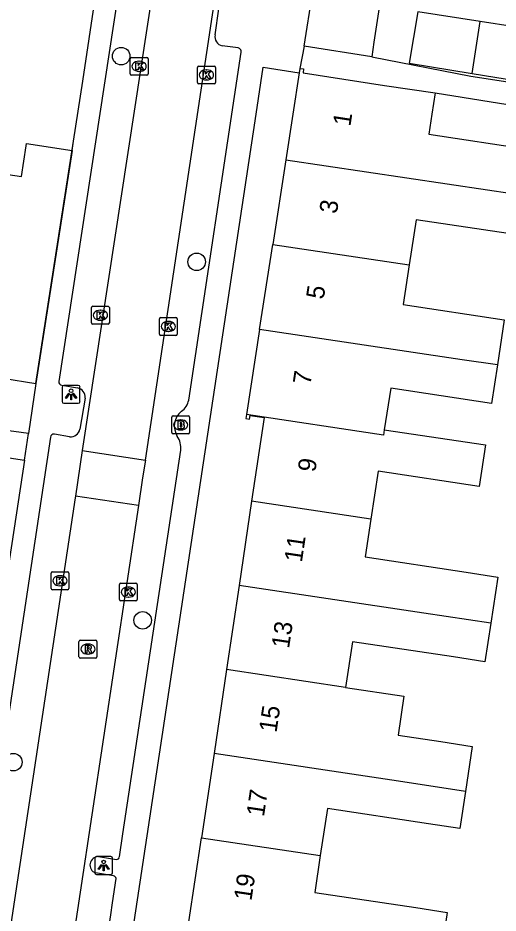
# Model space of a CAD drawing. Extents: x 162172 to 163187, y 382874 to 383684.
# Drawn here: x 163038.7 to 163065.5, y 383205.4 to 383255.4 of the extents above; entities that cross this region are included whole.
import ezdxf

# ---------------------------------------------------------------- set-up
doc = ezdxf.new("R2010")
doc.units = 0
for name, color, linetype in [('IMGEO_Boom', 7, 'Continuous'), ('IMGEO_Brandkraan', 7, 'Continuous'), ('IMGEO_Kolk', 7, 'Continuous'), ('IMGEO_Lichtpunt', 7, 'Continuous'), ('IMGEO_Muur', 7, 'Continuous'), ('IMGEO_Pand', 7, 'Continuous'), ('IMGEO_Pand_nummerreeks', 7, 'Continuous'), ('IMGEO_Rijbaan_lokaal_open', 7, 'Continuous'), ('IMGEO_Rioolput', 7, 'Continuous'), ('IMGEO_Voetpad_open', 7, 'Continuous')]:
    doc.layers.add(name, color=color, linetype=linetype)

msp = doc.modelspace()

# ---------------------------------------------------------------- linework, layer by layer
at = {"layer": 'IMGEO_Boom'}
for centre in [(163044.439, 383253.245), (163048.649, 383241.752), (163045.638, 383221.726), (163038.414, 383213.801)]:
    msp.add_circle(centre, 0.489, dxfattribs=at)
at = {"layer": 'IMGEO_Brandkraan'}
for p, q in [((163047.259, 383232.219), (163047.259, 383233.071)), ((163047.334, 383233.145), (163048.186, 383233.145)), ((163048.26, 383233.071), (163048.26, 383232.219)), ((163047.747, 383232.925), (163047.772, 383232.925)), ((163048.186, 383232.145), (163047.334, 383232.145)), ((163047.77, 383232.365), (163047.745, 383232.365))]:
    msp.add_line(p, q, dxfattribs=at)
for points in [[(163047.259, 383232.219), (163047.259, 383233.071)], [(163047.334, 383233.145), (163048.186, 383233.145)], [(163048.26, 383233.071), (163048.26, 383232.219)], [(163047.607, 383232.845), (163047.607, 383232.445), (163047.82, 383232.445)], [(163047.838, 383232.845), (163047.607, 383232.845)], [(163047.786, 383232.764), (163047.732, 383232.764), (163047.732, 383232.688)], [(163047.732, 383232.688), (163047.785, 383232.688)], [(163047.794, 383232.612), (163047.732, 383232.612), (163047.732, 383232.531)], [(163047.732, 383232.531), (163047.794, 383232.531)], [(163048.186, 383232.145), (163047.334, 383232.145)]]:
    msp.add_lwpolyline(points, dxfattribs=at)
for centre, radius, start, end in [((163047.336, 383233.069), 0.0765, 91.552, 178.448), ((163047.336, 383233.069), 0.0765, 91.552, 178.448), ((163048.184, 383233.069), 0.0765, 1.552, 88.448), ((163048.184, 383233.069), 0.0765, 1.552, 88.448), ((163047.787, 383232.726), 0.0379, 267.8285, 90.9355), ((163047.795, 383232.571), 0.0404, 269.8759, 90.5077), ((163047.842, 383232.7), 0.145, 59.4692, 91.5367), ((163047.867, 383232.747), 0.0922, 285.5137, 58.1501), ((163047.872, 383232.555), 0.105, 301.3115, 78.989), ((163047.336, 383232.221), 0.0765, 181.552, 268.448), ((163047.336, 383232.221), 0.0765, 181.552, 268.448), ((163047.826, 383232.696), 0.251, 268.6676, 293.5347), ((163048.184, 383232.221), 0.0765, 271.552, 358.448), ((163048.184, 383232.221), 0.0765, 271.552, 358.448)]:
    msp.add_arc(centre, radius, start, end, dxfattribs=at)
for centre, major_axis, ratio, start_param, end_param in [((163047.746, 383232.645), (-0.387, 0.002), 0.722429, 4.712389, 7.853982), ((163047.771, 383232.645), (-0.39, 0.002), 0.717154, 1.570796, 4.712389)]:
    msp.add_ellipse(centre, major_axis=major_axis, ratio=ratio, start_param=start_param, end_param=end_param, dxfattribs=at)
at = {"layer": 'IMGEO_Kolk'}
for p, q in [((163044.937, 383252.249), (163044.937, 383253.101)), ((163045.012, 383253.175), (163045.864, 383253.175)), ((163045.938, 383253.101), (163045.938, 383252.249)), ((163045.425, 383252.955), (163045.45, 383252.955)), ((163048.697, 383251.767), (163048.697, 383252.619)), ((163048.772, 383252.693), (163049.624, 383252.693)), ((163049.698, 383252.619), (163049.698, 383251.767)), ((163045.864, 383252.175), (163045.012, 383252.175)), ((163045.448, 383252.395), (163045.423, 383252.395)), ((163049.185, 383252.473), (163049.21, 383252.473)), ((163049.624, 383251.693), (163048.772, 383251.693)), ((163049.208, 383251.913), (163049.183, 383251.913)), ((163042.777, 383238.341), (163042.777, 383239.193)), ((163042.852, 383239.267), (163043.704, 383239.267)), ((163043.265, 383239.047), (163043.29, 383239.047)), ((163043.778, 383239.193), (163043.778, 383238.341)), ((163046.568, 383237.715), (163046.568, 383238.567)), ((163046.643, 383238.641), (163047.495, 383238.641)), ((163047.569, 383238.567), (163047.569, 383237.715)), ((163043.704, 383238.267), (163042.852, 383238.267)), ((163043.288, 383238.487), (163043.263, 383238.487)), ((163047.056, 383238.421), (163047.081, 383238.421)), ((163047.495, 383237.641), (163046.643, 383237.641)), ((163047.079, 383237.861), (163047.054, 383237.861)), ((163040.522, 383223.511), (163040.522, 383224.363)), ((163040.597, 383224.437), (163041.449, 383224.437)), ((163041.01, 383224.217), (163041.035, 383224.217)), ((163041.523, 383224.363), (163041.523, 383223.511)), ((163041.033, 383223.657), (163041.008, 383223.657)), ((163044.336, 383222.879), (163044.336, 383223.731)), ((163044.411, 383223.805), (163045.263, 383223.805)), ((163044.824, 383223.585), (163044.849, 383223.585)), ((163045.337, 383223.731), (163045.337, 383222.879)), ((163041.449, 383223.437), (163040.597, 383223.437)), ((163044.847, 383223.025), (163044.822, 383223.025)), ((163045.263, 383222.805), (163044.411, 383222.805))]:
    msp.add_line(p, q, dxfattribs=at)
for points in [[(163044.937, 383252.249), (163044.937, 383253.101)], [(163045.012, 383253.175), (163045.864, 383253.175)], [(163045.938, 383253.101), (163045.938, 383252.249)], [(163045.258, 383252.875), (163045.381, 383252.875), (163045.381, 383252.724), (163045.511, 383252.875), (163045.675, 383252.875), (163045.529, 383252.724), (163045.682, 383252.475), (163045.53, 383252.475), (163045.445, 383252.639), (163045.381, 383252.572), (163045.381, 383252.475), (163045.258, 383252.475), (163045.258, 383252.875)], [(163048.697, 383251.767), (163048.697, 383252.619)], [(163048.772, 383252.693), (163049.624, 383252.693)], [(163049.698, 383252.619), (163049.698, 383251.767)], [(163045.864, 383252.175), (163045.012, 383252.175)], [(163049.018, 383252.393), (163049.141, 383252.393), (163049.141, 383252.242), (163049.271, 383252.393), (163049.435, 383252.393), (163049.289, 383252.242), (163049.442, 383251.993), (163049.29, 383251.993), (163049.205, 383252.157), (163049.141, 383252.09), (163049.141, 383251.993), (163049.018, 383251.993), (163049.018, 383252.393)], [(163049.624, 383251.693), (163048.772, 383251.693)], [(163042.777, 383238.341), (163042.777, 383239.193)], [(163042.852, 383239.267), (163043.704, 383239.267)], [(163043.778, 383239.193), (163043.778, 383238.341)], [(163043.098, 383238.967), (163043.221, 383238.967), (163043.221, 383238.816), (163043.351, 383238.967), (163043.515, 383238.967), (163043.369, 383238.816), (163043.522, 383238.567), (163043.37, 383238.567), (163043.285, 383238.731), (163043.221, 383238.664), (163043.221, 383238.567), (163043.098, 383238.567), (163043.098, 383238.967)], [(163046.568, 383237.715), (163046.568, 383238.567)], [(163046.643, 383238.641), (163047.495, 383238.641)], [(163047.569, 383238.567), (163047.569, 383237.715)], [(163043.704, 383238.267), (163042.852, 383238.267)], [(163046.889, 383238.341), (163047.012, 383238.341), (163047.012, 383238.19), (163047.142, 383238.341), (163047.306, 383238.341), (163047.16, 383238.19), (163047.313, 383237.941), (163047.161, 383237.941), (163047.076, 383238.105), (163047.012, 383238.038), (163047.012, 383237.941), (163046.889, 383237.941), (163046.889, 383238.341)], [(163047.495, 383237.641), (163046.643, 383237.641)], [(163040.522, 383223.511), (163040.522, 383224.363)], [(163040.597, 383224.437), (163041.449, 383224.437)], [(163040.843, 383224.137), (163040.966, 383224.137), (163040.966, 383223.986), (163041.096, 383224.137), (163041.26, 383224.137), (163041.114, 383223.986), (163041.267, 383223.737), (163041.115, 383223.737), (163041.03, 383223.901), (163040.966, 383223.834), (163040.966, 383223.737), (163040.843, 383223.737), (163040.843, 383224.137)], [(163041.523, 383224.363), (163041.523, 383223.511)], [(163044.336, 383222.879), (163044.336, 383223.731)], [(163044.411, 383223.805), (163045.263, 383223.805)], [(163044.657, 383223.505), (163044.78, 383223.505), (163044.78, 383223.354), (163044.91, 383223.505), (163045.074, 383223.505), (163044.928, 383223.354), (163045.081, 383223.105), (163044.929, 383223.105), (163044.844, 383223.269), (163044.78, 383223.202), (163044.78, 383223.105), (163044.657, 383223.105), (163044.657, 383223.505)], [(163045.337, 383223.731), (163045.337, 383222.879)], [(163041.449, 383223.437), (163040.597, 383223.437)], [(163045.263, 383222.805), (163044.411, 383222.805)]]:
    msp.add_lwpolyline(points, dxfattribs=at)
for centre, start, end in [((163045.014, 383253.099), 91.552, 178.448), ((163045.014, 383253.099), 91.552, 178.448), ((163045.862, 383253.099), 1.552, 88.448), ((163045.862, 383253.099), 1.552, 88.448), ((163048.774, 383252.617), 91.552, 178.448), ((163048.774, 383252.617), 91.552, 178.448), ((163049.622, 383252.617), 1.552, 88.448), ((163049.622, 383252.617), 1.552, 88.448), ((163045.014, 383252.251), 181.552, 268.448), ((163045.014, 383252.251), 181.552, 268.448), ((163045.862, 383252.251), 271.552, 358.448), ((163045.862, 383252.251), 271.552, 358.448), ((163048.774, 383251.769), 181.552, 268.448), ((163048.774, 383251.769), 181.552, 268.448), ((163049.622, 383251.769), 271.552, 358.448), ((163049.622, 383251.769), 271.552, 358.448), ((163042.854, 383239.191), 91.552, 178.448), ((163042.854, 383239.191), 91.552, 178.448), ((163043.702, 383239.191), 1.552, 88.448), ((163043.702, 383239.191), 1.552, 88.448), ((163046.645, 383238.565), 91.552, 178.448), ((163046.645, 383238.565), 91.552, 178.448), ((163047.493, 383238.565), 1.552, 88.448), ((163047.493, 383238.565), 1.552, 88.448), ((163042.854, 383238.343), 181.552, 268.448), ((163042.854, 383238.343), 181.552, 268.448), ((163043.702, 383238.343), 271.552, 358.448), ((163043.702, 383238.343), 271.552, 358.448), ((163046.645, 383237.717), 181.552, 268.448), ((163046.645, 383237.717), 181.552, 268.448), ((163047.493, 383237.717), 271.552, 358.448), ((163047.493, 383237.717), 271.552, 358.448), ((163040.599, 383224.361), 91.552, 178.448), ((163040.599, 383224.361), 91.552, 178.448), ((163041.447, 383224.361), 1.552, 88.448), ((163041.447, 383224.361), 1.552, 88.448), ((163040.599, 383223.513), 181.552, 268.448), ((163040.599, 383223.513), 181.552, 268.448), ((163041.447, 383223.513), 271.552, 358.448), ((163041.447, 383223.513), 271.552, 358.448), ((163044.413, 383223.729), 91.552, 178.448), ((163044.413, 383223.729), 91.552, 178.448), ((163045.261, 383223.729), 1.552, 88.448), ((163045.261, 383223.729), 1.552, 88.448), ((163044.413, 383222.881), 181.552, 268.448), ((163044.413, 383222.881), 181.552, 268.448), ((163045.261, 383222.881), 271.552, 358.448), ((163045.261, 383222.881), 271.552, 358.448)]:
    msp.add_arc(centre, 0.0765, start, end, dxfattribs=at)
for centre, major_axis, ratio, start_param, end_param in [((163045.424, 383252.675), (-0.387, 0.002), 0.722429, 4.712389, 7.853982), ((163045.449, 383252.675), (-0.39, 0.002), 0.717154, 1.570796, 4.712389), ((163049.184, 383252.193), (-0.387, 0.002), 0.722429, 4.712389, 7.853982), ((163049.209, 383252.193), (-0.39, 0.002), 0.717154, 1.570796, 4.712389), ((163043.264, 383238.767), (-0.387, 0.002), 0.722429, 4.712389, 7.853982), ((163043.289, 383238.767), (-0.39, 0.002), 0.717154, 1.570796, 4.712389), ((163047.055, 383238.141), (-0.387, 0.002), 0.722429, 4.712389, 7.853982), ((163047.08, 383238.141), (-0.39, 0.002), 0.717154, 1.570796, 4.712389), ((163041.009, 383223.937), (-0.387, 0.002), 0.722429, 4.712389, 7.853982), ((163041.034, 383223.937), (-0.39, 0.002), 0.717154, 1.570796, 4.712389), ((163044.823, 383223.305), (-0.387, 0.002), 0.722429, 4.712389, 7.853982), ((163044.848, 383223.305), (-0.39, 0.002), 0.717154, 1.570796, 4.712389)]:
    msp.add_ellipse(centre, major_axis=major_axis, ratio=ratio, start_param=start_param, end_param=end_param, dxfattribs=at)
at = {"layer": 'IMGEO_Lichtpunt'}
for p, q in [((163041.142, 383234.751), (163041.142, 383233.944)), ((163041.142, 383234.751), (163041.142, 383233.944)), ((163042.044, 383234.846), (163041.236, 383234.846)), ((163042.044, 383234.846), (163041.236, 383234.846)), ((163042.138, 383233.944), (163042.138, 383234.751)), ((163042.138, 383233.944), (163042.138, 383234.751)), ((163041.236, 383233.85), (163042.044, 383233.85)), ((163041.236, 383233.85), (163042.044, 383233.85)), ((163043.86, 383208.523), (163043.052, 383208.523)), ((163043.86, 383208.523), (163043.052, 383208.523)), ((163042.958, 383208.428), (163042.958, 383207.621)), ((163042.958, 383208.428), (163042.958, 383207.621)), ((163043.954, 383207.621), (163043.954, 383208.428)), ((163043.954, 383207.621), (163043.954, 383208.428)), ((163043.052, 383207.527), (163043.86, 383207.527)), ((163043.052, 383207.527), (163043.86, 383207.527))]:
    msp.add_line(p, q, dxfattribs=at)
for points in [[(163041.516, 383234.415), (163041.555, 383234.387), (163041.367, 383234.125), (163041.329, 383234.152), (163041.516, 383234.415)], [(163041.618, 383234.367), (163041.665, 383234.367), (163041.665, 383234.045), (163041.618, 383234.045), (163041.618, 383234.367)], [(163041.728, 383234.387), (163041.766, 383234.414), (163041.953, 383234.152), (163041.914, 383234.124), (163041.728, 383234.387)], [(163043.332, 383208.092), (163043.371, 383208.064), (163043.183, 383207.802), (163043.145, 383207.829), (163043.332, 383208.092)], [(163043.434, 383208.044), (163043.481, 383208.044), (163043.481, 383207.722), (163043.434, 383207.722), (163043.434, 383208.044)], [(163043.544, 383208.064), (163043.582, 383208.091), (163043.769, 383207.829), (163043.73, 383207.801), (163043.544, 383208.064)]]:
    msp.add_lwpolyline(points, dxfattribs=at)
for centre in [(163041.641, 383234.549), (163043.457, 383208.226)]:
    msp.add_circle(centre, 0.0994, dxfattribs=at)
for centre, start, end in [((163041.236, 383234.751), 90, 180), ((163041.236, 383234.751), 90, 180), ((163042.044, 383234.751), 0, 90), ((163042.044, 383234.751), 0, 90), ((163041.236, 383233.944), 180, 270), ((163041.236, 383233.944), 180, 270), ((163042.044, 383233.944), 270, 0), ((163042.044, 383233.944), 270, 360), ((163043.052, 383208.428), 90, 180), ((163043.052, 383208.428), 90, 180), ((163043.86, 383208.428), 0, 90), ((163043.86, 383208.428), 0, 90), ((163043.052, 383207.621), 180, 270), ((163043.052, 383207.621), 180, 270), ((163043.86, 383207.621), 270, 0), ((163043.86, 383207.621), 270, 360)]:
    msp.add_arc(centre, 0.0946, start, end, dxfattribs=at)
at = {"layer": 'IMGEO_Muur'}
msp.add_lwpolyline([(163039.68, 383234.953), (163041.773, 383248.496)], dxfattribs=at)
at = {"layer": 'IMGEO_Pand'}
for points in [[(163041.692, 383247.97), (163041.773, 383248.496), (163042.291, 383251.846), (163043.302, 383258.58)], [(163054.644, 383253.799), (163055.11, 383256.758)], [(163055.11, 383256.758), (163058.878, 383256.209), (163058.55, 383254.03), (163058.426, 383253.204)], [(163064.47, 383255.177), (163060.992, 383255.713), (163060.523, 383252.854), (163064.027, 383252.279)], [(163064.027, 383252.279), (163064.47, 383255.177)], [(163064.027, 383252.279), (163067.826, 383251.656), (163068.306, 383254.586), (163064.47, 383255.177)], [(163058.426, 383253.204), (163054.644, 383253.799)], [(163054.417, 383252.56), (163054.379, 383252.317)], [(163054.417, 383252.56), (163054.624, 383252.527), (163054.591, 383252.31), (163059.141, 383251.608), (163061.968, 383251.187)], [(163054.379, 383252.317), (163054.021, 383250), (163053.628, 383247.456)], [(163061.968, 383251.187), (163061.789, 383250), (163061.621, 383248.887), (163067.257, 383248.034), (163069.008, 383247.769), (163068.623, 383245.224)], [(163036.489, 383246.879), (163038.866, 383246.513), (163039.13, 383248.231), (163039.15, 383248.361), (163041.692, 383247.97)], [(163053.628, 383247.456), (163052.896, 383242.713)], [(163053.628, 383247.456), (163064.895, 383245.78), (163068.623, 383245.224)], [(163068.623, 383245.224), (163068.284, 383242.989), (163066.538, 383243.253), (163060.902, 383244.105), (163060.521, 383241.578)], [(163052.164, 383237.969), (163052.896, 383242.713)], [(163052.896, 383242.713), (163060.521, 383241.578)], [(163060.521, 383241.578), (163060.189, 383239.369), (163065.825, 383238.517), (163065.445, 383235.993)], [(163052.164, 383237.969), (163051.432, 383233.226)], [(163065.445, 383235.993), (163063.466, 383236.287), (163052.164, 383237.969)], [(163065.445, 383235.993), (163065.12, 383233.837), (163059.484, 383234.688), (163059.124, 383232.375)], [(163035.534, 383232.662), (163035.971, 383235.549), (163039.68, 383234.953)], [(163039.68, 383234.953), (163039.263, 383232.162)], [(163051.432, 383233.226), (163051.397, 383233), (163051.604, 383232.968), (163051.636, 383233.175), (163052.417, 383233.055), (163051.72, 383228.377)], [(163059.124, 383232.375), (163059.077, 383232.066), (163051.432, 383233.226)], [(163039.263, 383232.162), (163035.534, 383232.662)], [(163059.124, 383232.375), (163064.772, 383231.521), (163064.423, 383229.201), (163058.787, 383230.053), (163058.372, 383227.375)], [(163051.72, 383228.377), (163051.021, 383223.678)], [(163058.372, 383227.375), (163051.72, 383228.377)], [(163058.372, 383227.375), (163058.066, 383225.263), (163063.702, 383224.411), (163065.464, 383224.144), (163065.074, 383221.562)], [(163051.021, 383223.678), (163050.321, 383218.978)], [(163065.074, 383221.562), (163061.332, 383222.125), (163051.021, 383223.678)], [(163065.074, 383221.562), (163064.748, 383219.413), (163062.99, 383219.679), (163057.354, 383220.531), (163056.957, 383217.979)], [(163050.321, 383218.978), (163049.621, 383214.28)], [(163056.957, 383217.979), (163050.321, 383218.978)], [(163056.957, 383217.979), (163060.21, 383217.489), (163059.894, 383215.31), (163062.278, 383214.95), (163064.032, 383214.684), (163063.652, 383212.168)], [(163049.621, 383214.28), (163048.921, 383209.581)], [(163063.652, 383212.168), (163059.918, 383212.73), (163049.621, 383214.28)], [(163063.652, 383212.168), (163063.338, 383210.095), (163061.587, 383210.36), (163055.951, 383211.212), (163055.542, 383208.584)], [(163048.222, 383204.882), (163048.921, 383209.581)], [(163048.921, 383209.581), (163055.542, 383208.584)], [(163055.542, 383208.584), (163055.245, 383206.523), (163060.881, 383205.672), (163062.643, 383205.405), (163062.245, 383202.771)]]:
    msp.add_lwpolyline(points, dxfattribs=at)
at = {"layer": 'IMGEO_Rijbaan_lokaal_open'}
for points in [[(163049.554, 383278.864), (163042.268, 383231.213)], [(163045.786, 383230.678), (163052.957, 383278.34)], [(163042.268, 383231.213), (163041.878, 383228.662)], [(163042.268, 383231.213), (163045.786, 383230.678)], [(163045.786, 383230.678), (163045.636, 383229.68), (163045.404, 383228.141)], [(163041.878, 383228.662), (163041.863, 383228.565), (163034.878, 383182.293), (163034.707, 383181.151)], [(163045.404, 383228.141), (163041.878, 383228.662)], [(163045.404, 383228.141), (163038.236, 383180.621)]]:
    msp.add_lwpolyline(points, dxfattribs=at)
at = {"layer": 'IMGEO_Rioolput'}
for p, q in [((163042.082, 383219.69), (163042.082, 383220.542)), ((163042.157, 383220.616), (163043.009, 383220.616)), ((163043.083, 383220.542), (163043.083, 383219.69)), ((163042.57, 383220.396), (163042.595, 383220.396)), ((163043.009, 383219.616), (163042.157, 383219.616)), ((163042.593, 383219.836), (163042.568, 383219.836))]:
    msp.add_line(p, q, dxfattribs=at)
for points in [[(163042.082, 383219.69), (163042.082, 383220.542)], [(163042.157, 383220.616), (163043.009, 383220.616)], [(163043.083, 383220.542), (163043.083, 383219.69)], [(163042.671, 383220.314), (163042.419, 383220.316), (163042.419, 383219.916)], [(163042.419, 383219.916), (163042.543, 383219.916), (163042.543, 383220.078), (163042.554, 383220.078)], [(163042.597, 383220.235), (163042.543, 383220.235), (163042.543, 383220.154)], [(163042.543, 383220.154), (163042.595, 383220.154)], [(163042.601, 383220.049), (163042.672, 383219.916), (163042.812, 383219.916), (163042.747, 383220.042)], [(163043.009, 383219.616), (163042.157, 383219.616)]]:
    msp.add_lwpolyline(points, dxfattribs=at)
for centre, radius, start, end in [((163042.159, 383220.54), 0.0765, 91.552, 178.448), ((163042.159, 383220.54), 0.0765, 91.552, 178.448), ((163043.007, 383220.54), 0.0765, 1.552, 88.448), ((163043.007, 383220.54), 0.0765, 1.552, 88.448), ((163042.553, 383220.025), 0.0533, 26.0293, 88.6989), ((163042.579, 383220.343), 0.19, 274.7715, 282.9687), ((163042.603, 383220.139), 0.0964, 77.0061, 93.1865), ((163042.617, 383220.196), 0.0378, 276.6634, 79.6772), ((163042.67, 383220.204), 0.109, 350.3612, 89.416), ((163042.668, 383220.204), 0.112, 277.5842, 350.9817), ((163042.652, 383219.989), 0.108, 29.5134, 73.7905), ((163042.159, 383219.692), 0.0765, 181.552, 268.448), ((163042.159, 383219.692), 0.0765, 181.552, 268.448), ((163043.007, 383219.692), 0.0765, 271.552, 358.448), ((163043.007, 383219.692), 0.0765, 271.552, 358.448)]:
    msp.add_arc(centre, radius, start, end, dxfattribs=at)
for centre, major_axis, ratio, start_param, end_param in [((163042.569, 383220.116), (-0.387, 0.002), 0.722429, 4.712389, 7.853982), ((163042.594, 383220.116), (-0.39, 0.002), 0.717154, 1.570796, 4.712389)]:
    msp.add_ellipse(centre, major_axis=major_axis, ratio=ratio, start_param=start_param, end_param=end_param, dxfattribs=at)
at = {"layer": 'IMGEO_Voetpad_open'}
for points in [[(163047.34, 383276.837), (163040.959, 383235.075)], [(163049.682, 383254.428), (163049.881, 383255.888), (163049.92, 383256.144)], [(163050.96, 383253.705), (163050.079, 383253.829)], [(163054.644, 383253.799), (163054.417, 383252.56)], [(163048.208, 383234.032), (163051.137, 383253.468)], [(163058.426, 383253.204), (163063.967, 383252.13), (163083.61, 383249.11), (163090.205, 383248.287)], [(163034.477, 383133.054), (163037.149, 383151.861), (163051.971, 383250), (163052.367, 383252.624), (163054.379, 383252.317)], [(163061.968, 383251.187), (163072.624, 383249.473), (163072.585, 383248.095)], [(163041.692, 383247.97), (163039.68, 383234.953)], [(163041.127, 383234.864), (163041.999, 383234.705)], [(163042.425, 383234.142), (163042.136, 383232.407)], [(163039.037, 383230.674), (163039.263, 383232.162)], [(163041.559, 383231.982), (163040.706, 383232.133)], [(163040.487, 383231.96), (163033.234, 383183.88)], [(163036.097, 383231.121), (163039.037, 383230.674)], [(163044.347, 383208.502), (163044.534, 383209.791), (163047.774, 383231.237)], [(163039.037, 383230.674), (163024.437, 383134.63)], [(163043.172, 383208.522), (163044.175, 383208.365)], [(163044.008, 383207.457), (163043.004, 383207.614)], [(163039.831, 383178.595), (163043.855, 383205.271), (163043.952, 383205.949), (163044.164, 383207.298)]]:
    msp.add_lwpolyline(points, dxfattribs=at)
for centre, radius, start, end in [((163050.175, 383254.323), 0.504, 168.0151, 259.0554), ((163050.934, 383253.501), 0.205, 350.6713, 82.836), ((163041.14, 383235.047), 0.183, 171.0893, 265.9649), ((163041.901, 383234.188), 0.526, 354.9552, 79.2715), ((163047.248, 383234.205), 0.975, 304.8879, 349.7803), ((163048.468, 383232.573), 1.064, 128.4966, 212.4994), ((163040.695, 383231.921), 0.212, 87.1042, 169.51), ((163041.619, 383232.505), 0.526, 263.442, 349.3064), ((163046.514, 383231.311), 1.262, 356.6348, 33.1253), ((163043.164, 383208.054), 0.468, 89.054, 249.9811), ((163044.175, 383208.541), 0.176, 269.8892, 347.1862), ((163043.926, 383207.22), 0.251, 18.0725, 70.8362)]:
    msp.add_arc(centre, radius, start, end, dxfattribs=at)

# ---------------------------------------------------------------- texts
at = {"layer": 'IMGEO_Pand_nummerreeks'}
for s, rotation, p in [('1', 81.2244, (163057.231, 383249.293)), ('3', 81.2244, (163056.475, 383244.401)), ('5', 81.2244, (163055.738, 383239.622)), ('7', 81.2244, (163055, 383234.843)), ('9', 81.5299, (163055.274, 383229.97)), ('11', 81.5298, (163054.523, 383224.929)), ('13', 81.5298, (163053.806, 383220.118)), ('15', 81.5319, (163053.107, 383215.419)), ('17', 81.5298, (163052.407, 383210.721)), ('19', 81.5298, (163051.707, 383206.021))]:
    msp.add_text(s, height=1, rotation=rotation, dxfattribs=at).set_placement(p)

doc.saveas('drawing.dxf')
